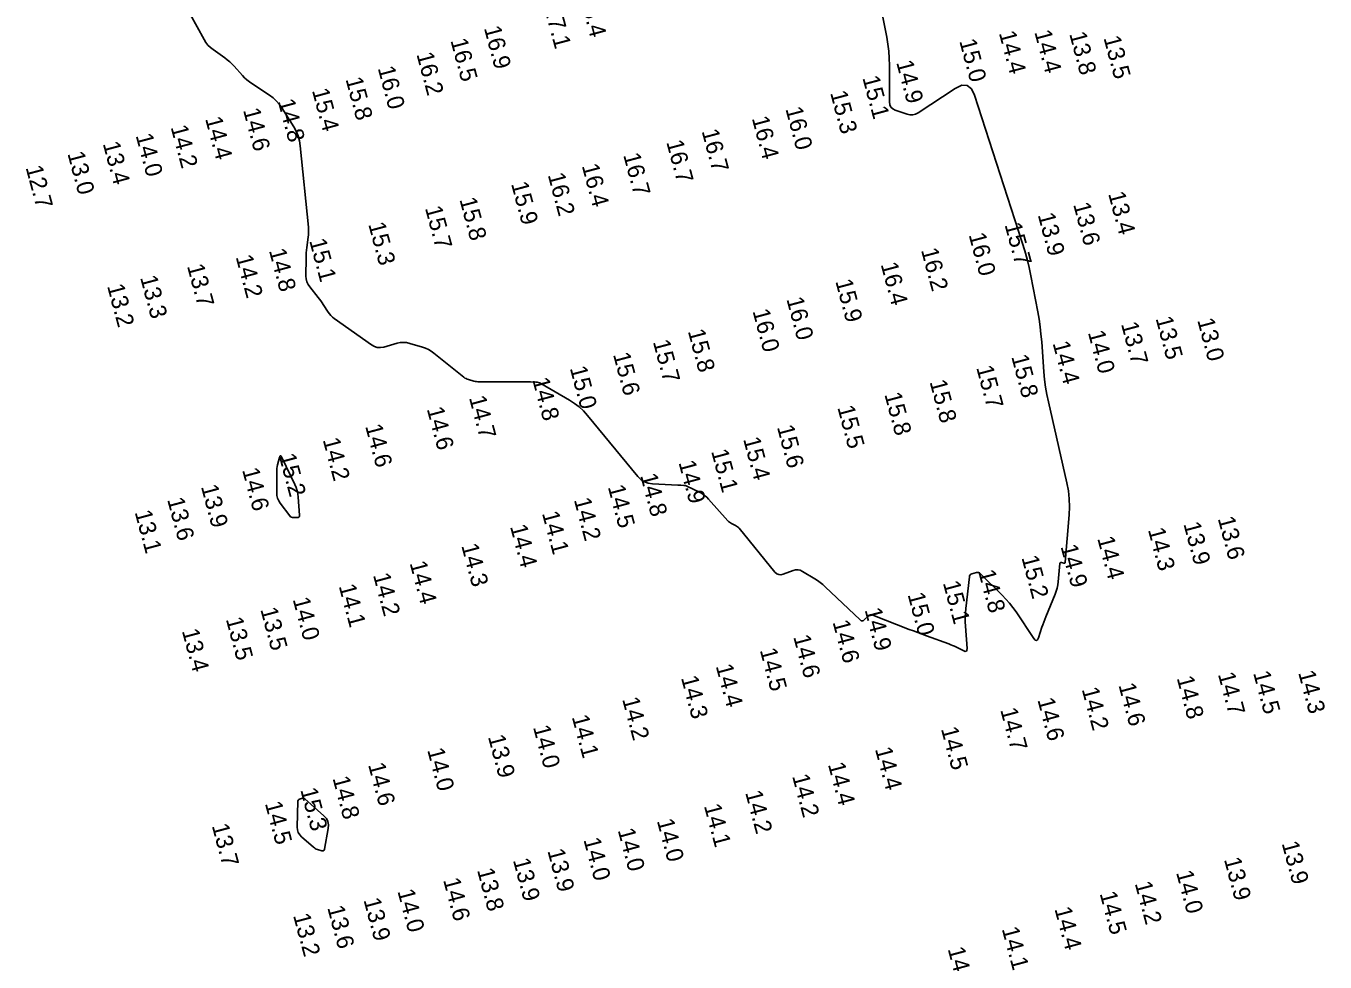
# Model space of a CAD drawing. Extents: x 988130 to 1132882, y 654656 to 841453.
# Drawn here: x 1052519.3 to 1052903, y 748174.6 to 748451.2 of the extents above; entities that cross this region are included whole.
import ezdxf

# ---------------------------------------------------------------- set-up
doc = ezdxf.new("R2010")
doc.units = 0
doc.layers.add('V-TOPO-MAJR', color=7, linetype='Continuous')
doc.layers.add('V-TOPO-SOUN', color=7, linetype='Continuous')

msp = doc.modelspace()

# ---------------------------------------------------------------- linework, layer by layer
at = {"layer": 'V-TOPO-MAJR'}
msp.add_lwpolyline([(1052769, 748471.18), (1052773.57, 748447.89), (1052773.93, 748445.82), (1052774.18, 748443.73), (1052774.33, 748441.64), (1052774.38, 748439.54), (1052774.37, 748428.73), (1052774.47, 748427.89), (1052774.8, 748427.21), (1052775.34, 748426.68), (1052776.1, 748426.31), (1052779.57, 748425.14), (1052780.43, 748424.94), (1052781.25, 748424.95), (1052782.06, 748425.15), (1052782.84, 748425.55), (1052793.82, 748432.76), (1052795.74, 748433.66), (1052797.33, 748433.63), (1052798.59, 748432.66), (1052799.53, 748430.75), (1052813.62, 748387.18), (1052814.36, 748384.75), (1052815.03, 748382.3), (1052815.62, 748379.83), (1052816.14, 748377.34), (1052818.17, 748366.75), (1052818.56, 748364.54), (1052818.88, 748362.33), (1052819.14, 748360.11), (1052819.34, 748357.88), (1052820, 748348.95), (1052820.2, 748346.72), (1052820.49, 748344.5), (1052820.87, 748342.3), (1052821.33, 748340.11), (1052826.79, 748316.21), (1052827.24, 748313.86), (1052827.5, 748311.5), (1052827.57, 748309.12), (1052827.47, 748306.73), (1052826.32, 748292.74), (1052826.28, 748292.57), (1052826.2, 748292.47), (1052826.07, 748292.43), (1052825.91, 748292.45), (1052825.16, 748292.63), (1052825, 748292.65), (1052824.87, 748292.61), (1052824.79, 748292.51), (1052824.75, 748292.34), (1052824.24, 748286.95), (1052824.11, 748286), (1052823.91, 748285.06), (1052823.65, 748284.14), (1052823.31, 748283.24), (1052820.55, 748276.57), (1052820.24, 748275.81), (1052819.95, 748275.04), (1052819.68, 748274.27), (1052819.42, 748273.5), (1052818.43, 748270.39), (1052818.15, 748269.79), (1052817.83, 748269.56), (1052817.45, 748269.69), (1052817.02, 748270.19), (1052811.78, 748278.04), (1052810.85, 748279.36), (1052809.85, 748280.63), (1052808.79, 748281.85), (1052807.67, 748283.02), (1052801.22, 748289.38), (1052800.96, 748289.58), (1052800.68, 748289.7), (1052800.38, 748289.73), (1052800.06, 748289.68), (1052798.72, 748289.31), (1052798.42, 748289.19), (1052798.2, 748289), (1052798.05, 748288.75), (1052797.98, 748288.44), (1052796.93, 748279.06), (1052796.81, 748277.75), (1052796.75, 748276.44), (1052796.76, 748275.14), (1052796.82, 748273.83), (1052797.3, 748267.18), (1052797.27, 748266.69), (1052797.09, 748266.41), (1052796.77, 748266.36), (1052796.3, 748266.52), (1052794.14, 748267.61), (1052793.59, 748267.88), (1052793.04, 748268.13), (1052792.48, 748268.36), (1052791.91, 748268.57), (1052785.31, 748270.97), (1052784.02, 748271.44), (1052782.74, 748271.91), (1052781.45, 748272.4), (1052780.17, 748272.89), (1052769.45, 748277.05), (1052769.08, 748277.15), (1052768.73, 748277.13), (1052768.4, 748277.01), (1052768.1, 748276.79), (1052766.92, 748275.66), (1052766.62, 748275.45), (1052766.33, 748275.38), (1052766.03, 748275.45), (1052765.74, 748275.66), (1052755.39, 748285.5), (1052754.67, 748286.15), (1052753.92, 748286.75), (1052753.14, 748287.31), (1052752.33, 748287.83), (1052748.68, 748290.02), (1052748.01, 748290.34), (1052747.32, 748290.48), (1052746.62, 748290.46), (1052745.9, 748290.27), (1052743, 748289.18), (1052742.3, 748289.02), (1052741.66, 748289.07), (1052741.08, 748289.34), (1052740.56, 748289.83), (1052729.97, 748302.76), (1052729.75, 748303.01), (1052729.5, 748303.23), (1052729.22, 748303.42), (1052728.93, 748303.58), (1052727.7, 748304.17), (1052727.4, 748304.33), (1052727.13, 748304.52), (1052726.87, 748304.73), (1052726.63, 748304.98), (1052720.93, 748311.4), (1052720.38, 748311.97), (1052719.78, 748312.48), (1052719.13, 748312.92), (1052718.43, 748313.3), (1052714.51, 748315.2), (1052714.31, 748315.29), (1052714.09, 748315.36), (1052713.87, 748315.4), (1052713.65, 748315.43), (1052712.74, 748315.48), (1052712.51, 748315.49), (1052712.29, 748315.5), (1052712.06, 748315.51), (1052711.83, 748315.52), (1052704.37, 748315.91), (1052703.11, 748316.09), (1052701.97, 748316.52), (1052700.95, 748317.18), (1052700.05, 748318.08), (1052685.19, 748336.11), (1052684.01, 748337.42), (1052682.74, 748338.6), (1052681.36, 748339.67), (1052679.89, 748340.62), (1052671.4, 748345.55), (1052671.06, 748345.72), (1052670.69, 748345.85), (1052670.32, 748345.94), (1052669.93, 748345.98), (1052668.35, 748346.04), (1052667.95, 748346.05), (1052667.56, 748346.06), (1052667.16, 748346.07), (1052666.76, 748346.07), (1052653.2, 748346.05), (1052652.8, 748346.07), (1052652.4, 748346.1), (1052652, 748346.17), (1052651.61, 748346.26), (1052650.04, 748346.68), (1052649.66, 748346.8), (1052649.3, 748346.97), (1052648.95, 748347.16), (1052648.63, 748347.4), (1052639.81, 748354.49), (1052639.02, 748355.06), (1052638.2, 748355.55), (1052637.33, 748355.95), (1052636.42, 748356.27), (1052632.68, 748357.4), (1052631.75, 748357.61), (1052630.81, 748357.69), (1052629.88, 748357.63), (1052628.94, 748357.43), (1052624.97, 748356.32), (1052624.01, 748356.15), (1052623.09, 748356.2), (1052622.21, 748356.46), (1052621.36, 748356.94), (1052610.35, 748364.76), (1052609.83, 748365.16), (1052609.36, 748365.61), (1052608.94, 748366.1), (1052608.56, 748366.63), (1052607.13, 748368.84), (1052606.76, 748369.39), (1052606.39, 748369.93), (1052606, 748370.46), (1052605.59, 748370.98), (1052603.11, 748374.13), (1052602.62, 748374.84), (1052602.28, 748375.61), (1052602.08, 748376.43), (1052602.01, 748377.29), (1052602.05, 748382.68), (1052602.07, 748383.45), (1052602.11, 748384.2), (1052602.17, 748384.96), (1052602.26, 748385.72), (1052602.67, 748388.74), (1052602.74, 748389.49), (1052602.78, 748390.25), (1052602.77, 748391), (1052602.72, 748391.76), (1052600.34, 748415.73), (1052600.1, 748417.24), (1052599.7, 748418.7), (1052599.12, 748420.09), (1052598.39, 748421.43), (1052594.88, 748427.02), (1052594.12, 748428.11), (1052593.25, 748429.1), (1052592.29, 748429.99), (1052591.22, 748430.77), (1052586.04, 748434.18), (1052585.29, 748434.72), (1052584.57, 748435.29), (1052583.9, 748435.91), (1052583.26, 748436.58), (1052580.79, 748439.34), (1052580.15, 748440.01), (1052579.48, 748440.64), (1052578.77, 748441.23), (1052578.03, 748441.78), (1052574.56, 748444.22), (1052573.77, 748444.84), (1052573.06, 748445.54), (1052572.45, 748446.32), (1052571.91, 748447.17), (1052561.6, 748465.99)], dxfattribs=at)
for points in [[(1052593.42, 748320.43), (1052593.51, 748320.97), (1052593.62, 748321.51), (1052594.16, 748323.65), (1052594.3, 748324.05), (1052594.48, 748324.2), (1052594.67, 748324.09), (1052594.9, 748323.72), (1052598.71, 748315.7), (1052599.1, 748314.79), (1052599.39, 748313.86), (1052599.6, 748312.9), (1052599.72, 748311.92), (1052600.14, 748306.59), (1052600.12, 748306.31), (1052600.02, 748306.11), (1052599.83, 748305.99), (1052599.56, 748305.94), (1052598.29, 748305.91), (1052597.99, 748305.93), (1052597.72, 748306.02), (1052597.48, 748306.18), (1052597.27, 748306.4), (1052594.43, 748310.15), (1052593.96, 748310.88), (1052593.63, 748311.65), (1052593.43, 748312.48), (1052593.36, 748313.34), (1052593.36, 748319.34), (1052593.37, 748319.89)], [(1052599.77, 748222.52), (1052599.9, 748222.65), (1052600.09, 748222.73), (1052600.94, 748222.97), (1052601.15, 748223), (1052601.34, 748222.98), (1052601.52, 748222.91), (1052601.69, 748222.79), (1052607.32, 748217.79), (1052608.05, 748216.98), (1052608.51, 748216.08), (1052608.69, 748215.08), (1052608.61, 748214), (1052607.46, 748207.9), (1052607.36, 748207.62), (1052607.2, 748207.45), (1052606.97, 748207.39), (1052606.68, 748207.43), (1052605.38, 748207.85), (1052605.07, 748207.97), (1052604.77, 748208.12), (1052604.49, 748208.3), (1052604.22, 748208.5), (1052600.74, 748211.53), (1052600.16, 748212.15), (1052599.75, 748212.84), (1052599.52, 748213.61), (1052599.45, 748214.46), (1052599.65, 748222.16), (1052599.69, 748222.36)]]:
    msp.add_lwpolyline(points, close=True, dxfattribs=at)

# ---------------------------------------------------------------- texts
at = {"layer": 'V-TOPO-SOUN'}
for s, p in [('16.4 ', (1052682.71, 748460.04)), ('17.1 ', (1052672.29, 748456.68)), ('16.9 ', (1052654.55, 748450.61)), ('16.5 ', (1052644.66, 748446.93)), ('15.0 ', (1052794.97, 748446.77)), ('14.4 ', (1052806.67, 748449.14)), ('14.4 ', (1052817.15, 748449.41)), ('13.8 ', (1052827.46, 748448.89)), ('13.5 ', (1052837.57, 748447.7)), ('16.2 ', (1052634.62, 748442.84)), ('14.9 ', (1052776.34, 748440.45)), ('15.8 ', (1052613.67, 748435.49)), ('16.0 ', (1052623.19, 748438.73)), ('15.1 ', (1052766.35, 748435.89)), ('15.4 ', (1052603.75, 748432.18)), ('15.3 ', (1052756.82, 748431.47)), ('14.8 ', (1052593.64, 748429.03)), ('14.4 ', (1052572.19, 748423.81)), ('14.6 ', (1052583.4, 748426.35)), ('16.4 ', (1052733.69, 748423.93)), ('16.0 ', (1052743.61, 748426.71)), ('14.2 ', (1052562, 748421.32)), ('16.7 ', (1052718.87, 748420.13)), ('13.4 ', (1052541.96, 748416.44)), ('14.0 ', (1052551.68, 748418.82)), ('16.7 ', (1052708.42, 748416.9)), ('13.0 ', (1052531.52, 748413.5)), ('16.7 ', (1052695.7, 748413.08)), ('12.7 ', (1052519.17, 748409.37)), ('16.4 ', (1052683.46, 748409.89)), ('15.9 ', (1052662.57, 748404.58)), ('16.2 ', (1052673.41, 748407.2)), ('13.4 ', (1052838.95, 748401.65)), ('15.7 ', (1052637.14, 748397.41)), ('15.8 ', (1052647.32, 748399.94)), ('13.6 ', (1052828.62, 748398.47)), ('13.9 ', (1052818.15, 748395.39)), ('15.3 ', (1052620.39, 748392.62)), ('16.0 ', (1052797.74, 748389.49)), ('15.7 ', (1052808.35, 748392.48)), ('15.1 ', (1052602.95, 748387.76)), ('14.2 ', (1052581.22, 748382.96)), ('14.8 ', (1052591.05, 748384.84)), ('16.2 ', (1052783.67, 748384.99)), ('13.7 ', (1052566.84, 748380.27)), ('16.4 ', (1052771.75, 748380.78)), ('13.2 ', (1052543.23, 748374.36)), ('13.3 ', (1052552.99, 748376.88)), ('15.9 ', (1052758.36, 748375.77)), ('16.0 ', (1052743.9, 748370.5)), ('16.0 ', (1052733.89, 748366.97)), ('13.7 ', (1052842.75, 748363.14)), ('13.5 ', (1052852.97, 748364.78)), ('13.0 ', (1052865.26, 748364.28)), ('15.8 ', (1052714.79, 748361.02)), ('14.0 ', (1052832.96, 748360.63)), ('15.7 ', (1052704.46, 748357.89)), ('14.4 ', (1052822.54, 748357.45)), ('15.6 ', (1052692.69, 748354.14)), ('15.8 ', (1052810.33, 748353.48)), ('15.0 ', (1052679.92, 748350.11)), ('15.7 ', (1052799.98, 748350.26)), ('14.8 ', (1052668.84, 748346.69)), ('15.8 ', (1052786.2, 748346.04)), ('14.7 ', (1052650.14, 748341.34)), ('15.8 ', (1052772.85, 748342.34)), ('14.6 ', (1052637.67, 748338.04)), ('15.5 ', (1052758.96, 748338.46)), ('14.6 ', (1052619.47, 748332.93)), ('15.6 ', (1052741.11, 748332.69)), ('14.2 ', (1052606.94, 748328.91)), ('15.4 ', (1052731.12, 748329.13)), ('15.2 ', (1052593.95, 748324.24)), ('15.1 ', (1052721.67, 748325.53)), ('14.6 ', (1052583.12, 748320.02)), ('14.9 ', (1052712.03, 748322.21)), ('14.8 ', (1052700.72, 748318.37)), ('13.9 ', (1052570.96, 748315.08)), ('14.5 ', (1052691.15, 748314.99)), ('13.6 ', (1052560.98, 748311.26)), ('14.2 ', (1052681.12, 748311.2)), ('13.1 ', (1052551.39, 748307.51)), ('14.1 ', (1052671.7, 748307.2)), ('13.6 ', (1052871.33, 748305.65)), ('14.4 ', (1052662.27, 748303.28)), ('14.3 ', (1052850.7, 748302.34)), ('13.9 ', (1052861.18, 748304.05)), ('14.3 ', (1052647.86, 748297.63)), ('14.9 ', (1052824.88, 748297.39)), ('14.4 ', (1052835.73, 748299.78)), ('15.2 ', (1052813.34, 748294.11)), ('14.4 ', (1052632.6, 748292.48)), ('14.8 ', (1052800.58, 748289.91)), ('14.1 ', (1052611.66, 748285.68)), ('14.2 ', (1052621.79, 748288.94)), ('15.1 ', (1052790.13, 748286.62)), ('14.0 ', (1052598.06, 748281.77)), ('15.0 ', (1052779.71, 748283.17)), ('13.5 ', (1052588.51, 748278.79)), ('14.9 ', (1052767.01, 748278.65)), ('13.5 ', (1052578.32, 748275.9)), ('14.6 ', (1052757.54, 748275.05)), ('13.4 ', (1052565.32, 748272.47)), ('14.6 ', (1052745.93, 748270.68)), ('14.5 ', (1052736.05, 748266.77)), ('14.3 ', (1052712.77, 748258.59)), ('14.4 ', (1052723.03, 748262.04)), ('14.7 ', (1052871.38, 748259.64)), ('14.5 ', (1052881.78, 748260.01)), ('14.3 ', (1052895.08, 748260.12)), ('14.2 ', (1052831.15, 748255.19)), ('14.6 ', (1052841.99, 748256.43)), ('14.8 ', (1052859.2, 748258.52)), ('14.2 ', (1052695.38, 748252.27)), ('14.6 ', (1052818.05, 748252.08)), ('14.7 ', (1052807.08, 748249.11)), ('14.0 ', (1052669.06, 748243.98)), ('14.1 ', (1052680.51, 748247.02)), ('14.5 ', (1052789.56, 748243.49)), ('13.9 ', (1052655.74, 748241.15)), ('14.0 ', (1052637.79, 748237.25)), ('14.4 ', (1052770.07, 748237.51)), ('14.6 ', (1052620.33, 748232.89)), ('14.4 ', (1052756.17, 748233)), ('14.8 ', (1052609.83, 748228.9)), ('14.2 ', (1052745.6, 748229.5)), ('15.3 ', (1052600.31, 748225.47)), ('14.2 ', (1052731.73, 748224.66)), ('14.5 ', (1052589.85, 748221.45)), ('14.1 ', (1052719.55, 748220.72)), ('13.7 ', (1052574.16, 748214.88)), ('14.0 ', (1052694.08, 748213.53)), ('14.0 ', (1052705.63, 748216.34)), ('14.0 ', (1052683.95, 748210.74)), ('13.9 ', (1052890.21, 748209.67)), ('13.9 ', (1052673.3, 748207.45)), ('13.9 ', (1052873.17, 748204.91)), ('13.8 ', (1052652.52, 748201.75)), ('13.9 ', (1052663.13, 748204.68)), ('14.0 ', (1052859.02, 748201.03)), ('14.6 ', (1052642.49, 748198.85)), ('14.2 ', (1052846.81, 748197.81)), ('14.0 ', (1052629, 748195.52)), ('14.5 ', (1052836.44, 748194.84)), ('13.6 ', (1052608.27, 748190.66)), ('13.9 ', (1052618.98, 748192.93)), ('14.4 ', (1052823.09, 748190.28)), ('13.2 ', (1052598.18, 748188.35)), ('14.1 ', (1052807.53, 748184.38)), ('14.2 ', (1052791.55, 748178.44))]:
    msp.add_text(s, height=5, rotation=285, dxfattribs=at).set_placement(p)

doc.saveas('drawing.dxf')
